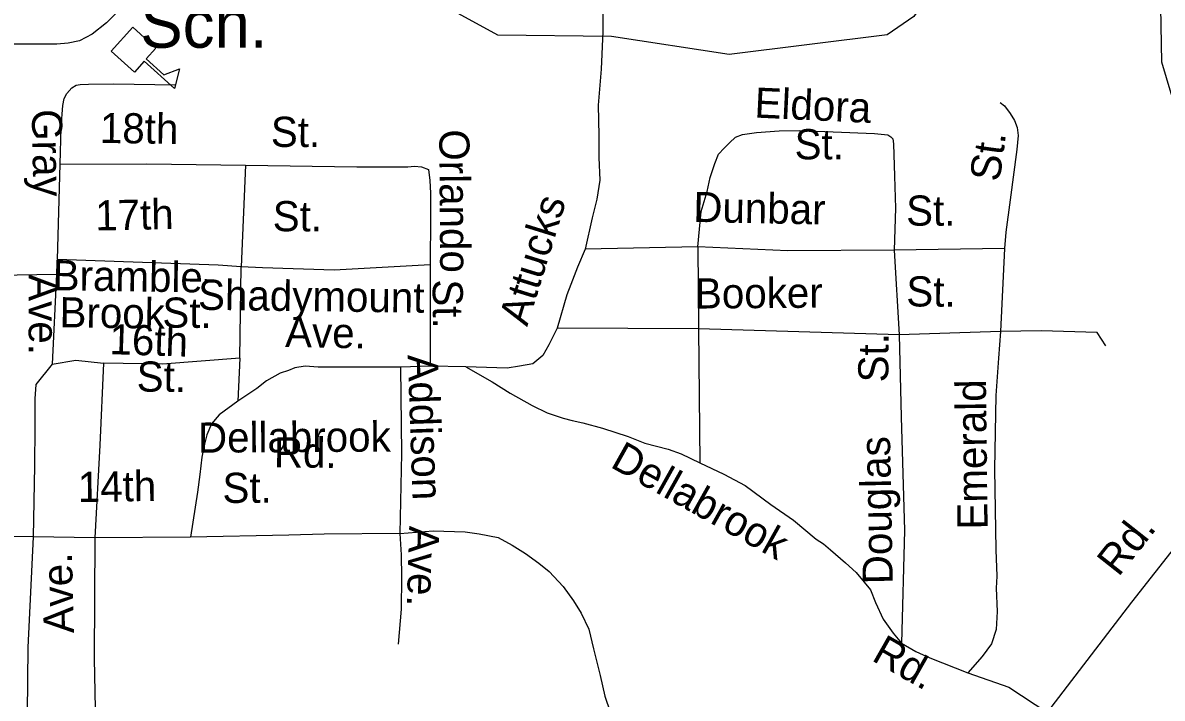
# Model space of a CAD drawing. Extents: x 1547597 to 1699558, y 810033 to 920809.
# Drawn here: x 1638625 to 1642216, y 861708 to 863835 of the extents above; entities that cross this region are included whole.
import ezdxf

# ---------------------------------------------------------------- set-up
doc = ezdxf.new("R2010")
doc.units = 0
for name, color, linetype in [('Exist Cultural Educational Facility High CELL', 7, 'Continuous'), ('Exist Cultural Educational Facility High Label', 7, 'Continuous'), ('Exist Hydrographic Creek Single Shore', 7, 'Continuous'), ('Exist Road Non-System Type 51', 7, 'Continuous'), ('Exist Road Non-System Type 51 Label', 7, 'Continuous'), ('Exist Road Primary US Divided Attributed', 7, 'Continuous'), ('Exist Road Primary US Label', 7, 'Continuous')]:
    doc.layers.add(name, color=color, linetype=linetype)

msp = doc.modelspace()

# ---------------------------------------------------------------- linework, layer by layer
at = {"layer": 'Exist Cultural Educational Facility High CELL'}
msp.add_lwpolyline([(1638972.3, 863821.1), (1639045.1, 863755.6), (1639014.3, 863721.4), (1639070.1, 863671.2), (1639119.6, 863690), (1639103.5, 863628.3), (1639007.9, 863714.3), (1638977.1, 863680), (1638904.3, 863745.5)], close=True, dxfattribs=at)
at = {"layer": 'Exist Hydrographic Creek Single Shore'}
for points in [[(1642095.9, 864153.1), (1641886, 864131.5), (1641677, 864086.5), (1641535, 864004.1), (1641433, 863855.2), (1641349, 863797.8), (1640851.4, 863735.5), (1640480.7, 863792.3), (1640123, 863796.5), (1639928.3, 863902.1), (1639799.7, 864030.8), (1639655.9, 864182.3), (1639463, 864345), (1639330.1, 864455.6), (1639147.4, 864858.3), (1638964, 865175.7), (1638856.6, 865399.3), (1638753, 865603.5), (1638714, 865837.3), (1638689, 865864.1), (1638657.9, 866038.7), (1638596.3, 866464.3), (1638560.9, 866712.4)], [(1642509, 861807.9), (1642465, 862357), (1642364, 862959.7), (1642366, 863117.3), (1642295, 863443.7), (1642215, 863711.3), (1642211.7, 863884.2), (1642189.9, 863995.1), (1642095.9, 864153.1)]]:
    msp.add_lwpolyline(points, dxfattribs=at)
at = {"layer": 'Exist Road Non-System Type 51'}
for p, q in [((1638734.5, 863089.1), (1638743.4, 863389.5)), ((1639327.4, 863386.5), (1639314.1, 863066.8)), ((1640753.3, 863129.4), (1640398.1, 863122.4)), ((1640753.3, 863129.4), (1640754.6, 862870.7)), ((1641719.2, 863124.2), (1641371.9, 863119)), ((1641371.9, 863119), (1641387.5, 862852.7)), ((1641719.2, 863124.2), (1641707.1, 862863.1)), ((1638734.5, 863089.1), (1638731.6, 863043.6)), ((1639909.2, 863073), (1639909.2, 862753.8)), ((1638457.8, 863039.3), (1638731.6, 863043.6)), ((1638731.6, 863043.6), (1638718.3, 862759.7)), ((1639309.4, 862778.3), (1639314.1, 863066.8)), ((1640754.6, 862870.7), (1640309.4, 862873.1)), ((1641387.5, 862852.7), (1640754.6, 862870.7)), ((1640754.6, 862870.7), (1640759.3, 862449.1)), ((1641707.1, 862863.1), (1641387.5, 862852.7)), ((1639309.4, 862778.3), (1639302.9, 862643.6)), ((1639909.2, 862753.8), (1639815.8, 862750)), ((1640021.3, 862751.6), (1639909.2, 862753.8)), ((1638658.6, 862216.3), (1638432.4, 862216.9)), ((1638853, 862213), (1638658.6, 862216.3)), ((1639153.7, 862214.6), (1638853, 862213))]:
    msp.add_line(p, q, dxfattribs=at)
for points in [[(1638141.1, 864154.2), (1638627.4, 864154.2), (1638753.6, 864152.3), (1638808.3, 864152.3), (1638847.9, 864150.4), (1638878, 864141), (1638908.2, 864129.7), (1638911.1, 864126.7), (1638944, 864086.3), (1638957.2, 864054.3), (1638972.2, 864010.9), (1638974.1, 863971.3), (1638957.2, 863926), (1638927, 863873.2), (1638889.3, 863835.5), (1638844.1, 863799.7), (1638804.5, 863778.9), (1638768.7, 863771.4), (1638732.9, 863767.6), (1638697.1, 863767.6), (1638648.1, 863767.6), (1638535, 863767.6), (1638354.1, 863775.2), (1638144.9, 863771.4)], [(1640453.2, 863952.4), (1640453.2, 863808), (1640447.7, 863689.1), (1640438.5, 863575.8), (1640440.4, 863480.7), (1640440.4, 863411.2), (1640444, 863339.9), (1640434.9, 863279.6), (1640420.3, 863221.1), (1640398.1, 863122.4)], [(1638743.4, 863389.5), (1638746.2, 863505.3), (1638751.2, 863575.1), (1638755.7, 863597.2), (1638763.8, 863613), (1638779.9, 863630.7), (1638794.1, 863638.6), (1638806.2, 863640.4), (1638832.2, 863642), (1638910.1, 863642.9), (1639107.9, 863640)], [(1641705.4, 863584.1), (1641719.2, 863574), (1641737.1, 863549.8), (1641750.9, 863527.7), (1641758.6, 863505.8), (1641762.5, 863479.7), (1641758, 863435.8), (1641736.6, 863277.9), (1641723.7, 863176.1), (1641719.2, 863124.2)], [(1640753.3, 863129.4), (1640763.8, 863240.3), (1640782.5, 863304.3), (1640791.9, 863348.1), (1640805.9, 863391.8), (1640818.4, 863421.5), (1640835.6, 863440.2), (1640852.7, 863457.4), (1640871.5, 863474.6), (1640893.7, 863483.7), (1640937.6, 863489.4), (1641009.6, 863494.7), (1641073.6, 863496.3), (1641179.6, 863491.3), (1641309.3, 863486.3), (1641351.3, 863481.8), (1641361.4, 863475.8), (1641367.2, 863469.7), (1641369.1, 863453.8), (1641372.3, 863351.7), (1641375.4, 863251.8), (1641371.9, 863119)], [(1638743.4, 863389.5), (1639016.9, 863391), (1639327.4, 863386.5)], [(1639327.4, 863386.5), (1639678.1, 863382), (1639782.2, 863382), (1639838.6, 863382), (1639859.4, 863383.5), (1639881.7, 863382), (1639904, 863373.1), (1639908.5, 863338.9), (1639910, 863298.8), (1639910, 863224.4), (1639909.2, 863073)], [(1640398.1, 863122.4), (1640373.9, 863065.4), (1640352.2, 863011.2), (1640340.3, 862977.9), (1640309.4, 862873.1)], [(1641371.9, 863119), (1641036.7, 863117.3), (1640753.3, 863129.4)], [(1639314.1, 863066.8), (1639241.2, 863071.3), (1638734.5, 863089.1)], [(1639909.2, 863073), (1639606.8, 863056.4), (1639380.9, 863063.8), (1639314.1, 863066.8)], [(1640309.4, 862873.1), (1640283.2, 862820.7), (1640264.2, 862787.3), (1640233.2, 862761.1), (1640190.4, 862754), (1640152.3, 862746.8), (1640021.3, 862751.6)], [(1641387.5, 862852.7), (1641393.5, 862593.7), (1641404.4, 862235.7), (1641394.4, 861881)], [(1641707.1, 862863.1), (1641700.2, 862778.4), (1641692, 862661.2), (1641688.1, 862429.1), (1641691.6, 862174.9), (1641695, 862091.9), (1641693.3, 862053.9), (1641696, 861981.2), (1641693.3, 861924.2), (1641677.8, 861879.2), (1641648.4, 861839.5), (1641603.5, 861787.6)], [(1642038.9, 862818.1), (1642011.3, 862859.6), (1641835, 862864.8), (1641707.1, 862863.1)], [(1638718.3, 862759.7), (1638667, 862695.8), (1638663.6, 862650.6), (1638663.6, 862561.7), (1638662, 862439.3), (1638658.6, 862216.3)], [(1638718.3, 862759.7), (1638792.7, 862772.7), (1638880, 862763.4)], [(1638880, 862763.4), (1638868, 862504.7), (1638853, 862213)], [(1639309.4, 862778.3), (1639065.9, 862759.7), (1638880, 862763.4)], [(1639815.8, 862750), (1639556.8, 862750), (1639515.6, 862753.4), (1639483, 862748.3), (1639462.4, 862739.7), (1639436.7, 862731.1), (1639393.8, 862707.1), (1639363, 862683.1), (1639302.9, 862643.6)], [(1639815.8, 862750), (1639819.2, 862478.8), (1639814, 862226.6)], [(1640021.3, 862751.6), (1640104.7, 862703.9), (1640161.8, 862668.2), (1640230.8, 862630.1), (1640278.4, 862606.3), (1640328.4, 862589.6), (1640357, 862582.5), (1640390.3, 862575.3), (1640452.2, 862558.6), (1640533.2, 862532.4), (1640585.5, 862511), (1640659.3, 862491.9), (1640699.8, 862477.7), (1640759.3, 862449.1)], [(1639302.9, 862643.6), (1639244.6, 862600.7), (1639220.6, 862571.5), (1639205.2, 862537.2), (1639198.3, 862508), (1639189.8, 862466.8), (1639182.9, 862411.9), (1639176, 862357), (1639153.7, 862214.6)], [(1640759.3, 862449.1), (1640835, 862413.3), (1640901.7, 862377.6), (1640982.6, 862318.1), (1641054.1, 862268), (1641125.5, 862208.5), (1641149.3, 862194.2), (1641170.7, 862175.1), (1641218.3, 862134.6), (1641251.6, 862103.7), (1641296.9, 862048.9), (1641313.1, 862008.9), (1641337.3, 861957), (1641368.4, 861912.1), (1641394.4, 861881)], [(1638658.6, 862216.3), (1638640.9, 861867), (1638634.7, 861249), (1638643.4, 860954.4)], [(1638853, 862213), (1638850.4, 861833.2), (1638860.9, 861305.1), (1638858.3, 860958.5)], [(1639814, 862226.6), (1639575.6, 862224.9), (1639464.2, 862221.4), (1639153.7, 862214.6)], [(1639814, 862226.6), (1639817.5, 862159.6), (1639819.2, 862089.3), (1639817.5, 861988), (1639808.1, 861878.3)], [(1639814, 862226.6), (1639918.4, 862234.4), (1640019.5, 862231.4), (1640064.1, 862225.5), (1640123.5, 862213.6), (1640168.1, 862189.8), (1640209.7, 862163), (1640251.3, 862133.3), (1640284, 862106.5), (1640328.6, 862059), (1640361.3, 862014.3), (1640385.1, 861975.7), (1640408.8, 861925.1), (1640423.7, 861862.7), (1640444.5, 861779.4), (1640459.4, 861714), (1640492.1, 861618.8)], [(1641394.4, 861881), (1641439.3, 861855), (1641484.2, 861834.3), (1641603.5, 861787.6)], [(1641603.5, 861787.6), (1641733.1, 861742.6), (1641855.8, 861661.4)]]:
    msp.add_lwpolyline(points, dxfattribs=at)
at = {"layer": 'Exist Road Primary US Divided Attributed'}
msp.add_lwpolyline([(1640278.9, 859624.3), (1640989.9, 860535.2), (1642120.6, 862009.9), (1642584.8, 862600.2), (1642634.1, 862669.3), (1642695.8, 862787.8), (1642987.2, 863555.4), (1643150.7, 863953.5), (1643644.2, 865263.3), (1643777.8, 865589.7), (1643881.5, 865871.4), (1643958, 866043.8), (1644045.6, 866226.9), (1644171.8, 866437.6), (1644300.2, 866668.3), (1644323.2, 866712), (1644363.5, 866816.8), (1644386.6, 866876.6), (1644396.1, 866923.4), (1644449.4, 867073.9), (1644479, 867152.1), (1644549.2, 867303.7), (1644613.1, 867440), (1644747.6, 867730.8)], dxfattribs=at)

# ---------------------------------------------------------------- texts
at = {"layer": 'Exist Cultural Educational Facility High Label'}
msp.add_text('Sch.', height=150, dxfattribs=at).set_placement((1638995.6, 863756.6))
at = {"layer": 'Exist Road Non-System Type 51 Label'}
for s, rotation, p in [('Eldora', 357.323, (1640930, 863536.9)), ('Gray', 271.1197, (1638653.7, 863562.3)), ('18th', 359.1756, (1638867.9, 863456.9)), ('St.', 359.5852, (1639407, 863444.6)), ('St.', 359.8665, (1641057.7, 863405.3)), ('Orlando', 270.3814, (1639937.9, 863499.2)), ('St.', 82.2744, (1641703.5, 863332.3)), ('17th', 1.0971, (1638854.5, 863180.8)), ('Attucks', 72.7713, (1640215, 862876.3)), ('Dunbar', 358.8359, (1640737.8, 863208)), ('St.', 359.8665, (1641409.2, 863196.3)), ('St.', 359.5852, (1639412.9, 863178.9)), ('Bramble-', 359.1252, (1638719.2, 862993)), ('Ave.', 270.0598, (1638643.7, 863043.1)), ('Booker', 0.3982, (1640744.1, 862935)), ('St.', 359.5023, (1641409.5, 862942)), ('Shadymount', 359.2513, (1639177.4, 862931.3)), ('St.', 270.5021, (1639916.9, 863026.7)), ('Brook', 359.2217, (1638740.8, 862876.2)), ('St.', 359.5566, (1639065.1, 862875.1)), ('Ave.', 358.9589, (1639451.7, 862814)), ('16th', 358.1221, (1638897.5, 862791.6)), ('St.', 89.8042, (1641353.2, 862702.4)), ('Addison', 271.9465, (1639838.5, 862788.9)), ('St.', 359.5852, (1638984.1, 862673.6)), ('Emerald', 90.6946, (1641666.2, 862239.4)), ('Dellabrook', 0.3554, (1639177.9, 862481)), ('Rd.', 359.4408, (1639416.4, 862435)), ('Dellabrook', 330.7691, (1640473.5, 862437.5)), ('Douglas', 91.1465, (1641367.5, 862067.5)), ('14th', 0.9084, (1638799.5, 862325.3)), ('St.', 0.2206, (1639255, 862322.7)), ('Ave.', 268.2545, (1639843.3, 862251.2)), ('Ave.', 91.4196, (1638786.7, 861912.9)), ('Rd.', 330.4029, (1641297, 861828.3))]:
    msp.add_text(s, height=95, rotation=rotation, dxfattribs=at).set_placement(p)
at = {"layer": 'Exist Road Primary US Label'}
msp.add_text('Rd.', height=95, rotation=51.7443, dxfattribs=at).set_placement((1642078.4, 862087.4))

doc.saveas('drawing.dxf')
